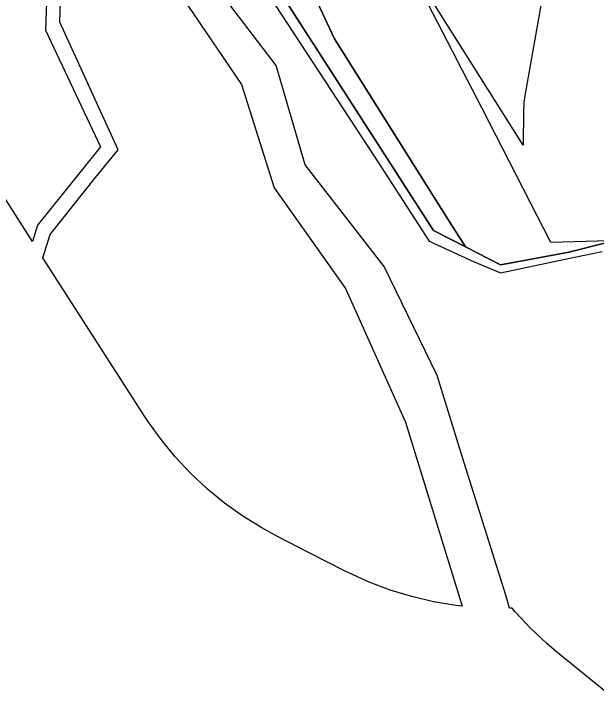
# Model space of a CAD drawing. Extents: x -690419 to -685080, y -987825 to -981190.
# Drawn here: x -687235.5 to -687065.7, y -987802.2 to -987604.4 of the extents above; entities that cross this region are included whole.
import ezdxf

# ---------------------------------------------------------------- set-up
doc = ezdxf.new("R2010")
doc.units = 0
for name, color, linetype in [('BPEJ (S) - hranice', 7, 'Continuous'), ('Hranice řešeného území (S)', 7, 'Continuous'), ('Katastrální území (S) - hranice', 7, 'Continuous'), ('Lesy hospodářské', 7, 'Continuous'), ('OP lesa 30 m (S)', 7, 'Continuous'), ('Plochy lesní všeobecné LU (S)', 7, 'Continuous'), ('Plochy zemědělské všeobecné AU (S)', 7, 'Continuous'), ('Regulační bloky STABILIZOVANÉ (S)', 7, 'Continuous')]:
    doc.layers.add(name, color=color, linetype=linetype)

msp = doc.modelspace()

# ---------------------------------------------------------------- linework, layer by layer
at = {"layer": 'BPEJ (S) - hranice'}
msp.add_lwpolyline([(-687045.5, -987585.5), (-687054, -987612), (-687055.5, -987648), (-687055, -987661.5), (-687062, -987670.5), (-687079, -987671), (-687099, -987632), (-687122, -987587.5)], dxfattribs=at)
at = {"layer": 'Hranice řešeného území (S)'}
msp.add_lwpolyline([(-687053.01, -987668.56), (-687073.78, -987673.81), (-687086.32, -987676.11), (-687093.64, -987677.45), (-687103.92, -987672.2), (-687113.21, -987667.46), (-687160.14, -987594.44)], dxfattribs=at)
at = {"layer": 'Katastrální území (S) - hranice'}
msp.add_lwpolyline([(-687160.14, -987594.44), (-687113.21, -987667.46), (-687103.92, -987672.2), (-687093.64, -987677.45), (-687086.32, -987676.11), (-687073.78, -987673.81), (-687053.01, -987668.56)], dxfattribs=at)
at = {"layer": 'Lesy hospodářské'}
for points in [[(-687236.12, -987445.96), (-687234.78, -987449.68), (-687228.71, -987468.98), (-687222.75, -987505.07), (-687222.64, -987510.38), (-687222.8, -987514.73), (-687226.22, -987609.24), (-687210.18, -987643.17), (-687228.5, -987665.94), (-687230, -987670.7), (-687244.26, -987648.51)], [(-687189.7, -987594.62), (-687169.16, -987625.04), (-687159.57, -987655.06), (-687138.86, -987684.4), (-687121.38, -987723.3), (-687104.87, -987776.77), (-687106.69, -987776.59), (-687113.15, -987775.53), (-687119.52, -987774.04), (-687125.78, -987772.14), (-687131.91, -987769.84), (-687137.87, -987767.14), (-687139.12, -987766.51), (-687149.39, -987761.27), (-687158.66, -987756.54), (-687163.21, -987754.06), (-687168.77, -987750.61), (-687174.09, -987746.8), (-687179.14, -987742.64), (-687183.92, -987738.17), (-687188.39, -987733.39), (-687192.55, -987728.34), (-687196.36, -987723.02), (-687197.33, -987721.53), (-687226.98, -987675.4), (-687224.88, -987668.67), (-687211.66, -987652.1), (-687204.99, -987644.01), (-687222.01, -987606.9), (-687219.05, -987514.83)], [(-687062.41, -987802.19), (-687077.33, -987790.06), (-687080.19, -987787.65), (-687084.96, -987783.18), (-687089.43, -987778.41), (-687090.31, -987777.39), (-687091.06, -987777.38), (-687092.15, -987773.57), (-687093.79, -987768.37), (-687104.79, -987733.57), (-687112.1, -987709.68), (-687127.6, -987677.98), (-687150.56, -987648.35), (-687159.03, -987619.49), (-687175.01, -987598.41)], [(-687159.17, -987602.06), (-687130.45, -987645.87), (-687114.47, -987670.57), (-687101.33, -987676.59), (-687093.73, -987679.85), (-687075.36, -987675.9), (-687064.04, -987673.58)]]:
    msp.add_lwpolyline(points, dxfattribs=at)
msp.add_lwpolyline([(-687108.8, -987664.46), (-687103.92, -987672.2), (-687113.21, -987667.46), (-687160.14, -987594.44), (-687178.58, -987557.74), (-687198.69, -987509.19), (-687206.24, -987493), (-687199.33, -987489.26), (-687142.01, -987611.74)], close=True, dxfattribs=at)
at = {"layer": 'OP lesa 30 m (S)'}
for p, q in [((-687079.58, -987588.53), (-687086.51, -987627.74)), ((-687086.97, -987632.62), (-687087.08, -987642.65))]:
    msp.add_line(p, q, dxfattribs=at)
msp.add_lwpolyline([(-687087.08, -987642.65), (-687115.63, -987597.33), (-687172.16, -987476.54)], dxfattribs=at)
msp.add_arc((-687056.97, -987632.96), 30, 169.977, 179.357, dxfattribs=at)
at = {"layer": 'Plochy lesní všeobecné LU (S)'}
msp.add_lwpolyline([(-687103.92, -987672.2), (-687113.21, -987667.46), (-687160.14, -987594.44), (-687178.58, -987557.74), (-687198.69, -987509.19), (-687206.24, -987493), (-687199.33, -987489.26), (-687142.01, -987611.74), (-687108.8, -987664.46)], close=True, dxfattribs=at)
at = {"layer": 'Plochy zemědělské všeobecné AU (S)'}
msp.add_lwpolyline([(-687050.04, -987593.75), (-687056.97, -987632.96), (-687057.16, -987649.89), (-687053.01, -987668.56), (-687073.78, -987673.81), (-687086.32, -987676.11), (-687093.64, -987677.45), (-687103.92, -987672.2), (-687108.8, -987664.46), (-687142.01, -987611.74), (-687199.33, -987489.26)], dxfattribs=at)
at = {"layer": 'Regulační bloky STABILIZOVANÉ (S)'}
msp.add_lwpolyline([(-687103.92, -987672.2), (-687113.21, -987667.46), (-687160.14, -987594.44), (-687178.58, -987557.74), (-687198.69, -987509.19), (-687206.24, -987493), (-687199.33, -987489.26), (-687142.01, -987611.74), (-687108.8, -987664.46)], close=True, dxfattribs=at)
msp.add_lwpolyline([(-687050.04, -987593.75), (-687056.97, -987632.96), (-687057.16, -987649.89), (-687053.01, -987668.56), (-687073.78, -987673.81), (-687086.32, -987676.11), (-687093.64, -987677.45), (-687103.92, -987672.2), (-687108.8, -987664.46), (-687142.01, -987611.74), (-687199.33, -987489.26)], dxfattribs=at)

doc.saveas('drawing.dxf')
